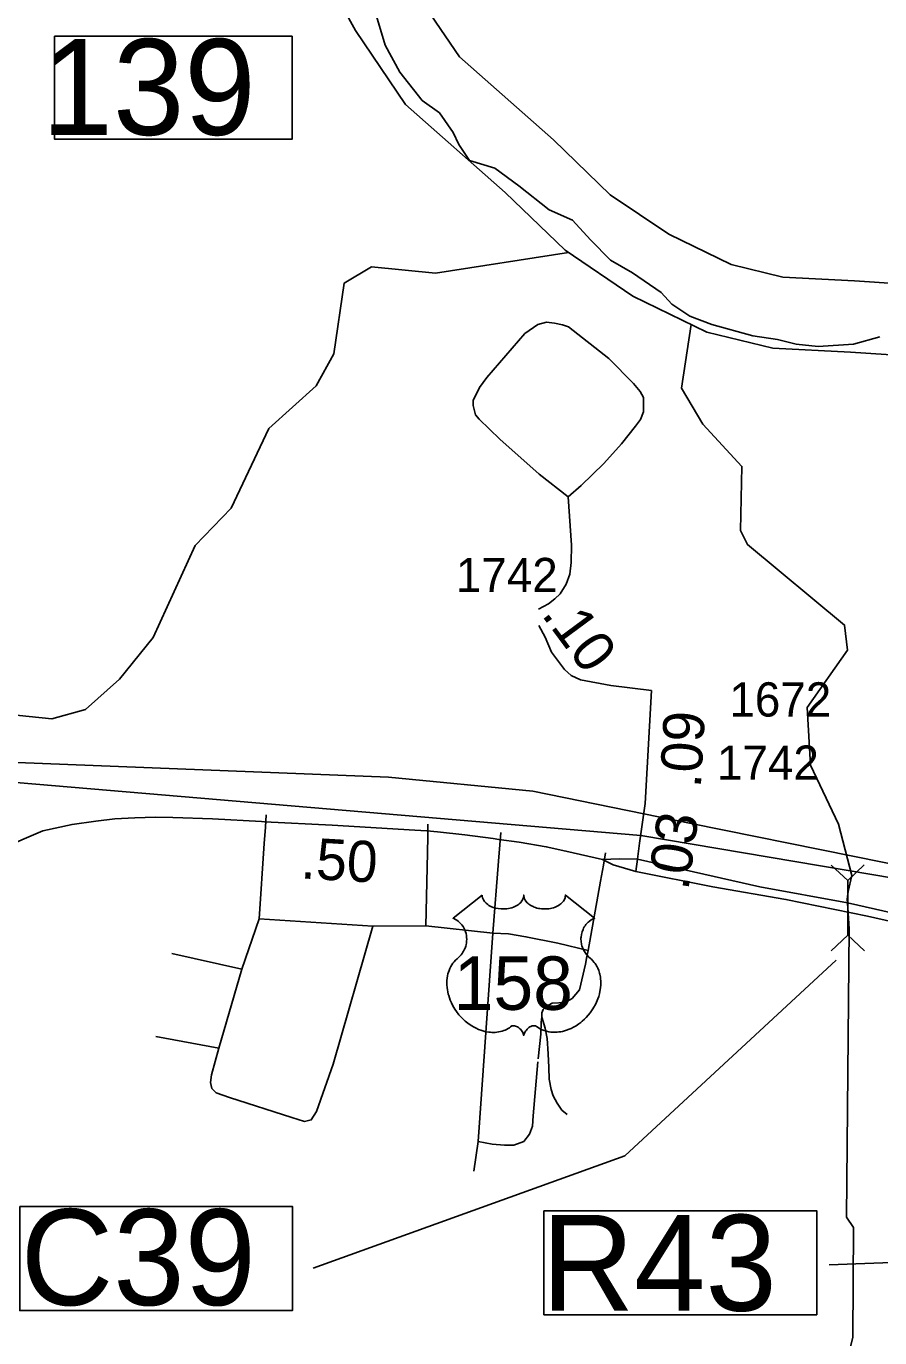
# Model space of a CAD drawing. Extents: x 2290615 to 2522933, y 819489 to 1012715.
# Drawn here: x 2406667 to 2409782, y 976996 to 981782 of the extents above; entities that cross this region are included whole.
import ezdxf

# ---------------------------------------------------------------- set-up
doc = ezdxf.new("R2010")
doc.units = 0
for name, color, linetype in [('Exist Boundary Political City Limit New', 7, 'Continuous'), ('Exist Boundary Political City Limit Old', 7, 'Continuous'), ('Exist Boundary Political CountyLine', 7, 'Continuous'), ('Exist Hydrographic Creek Single Shore', 7, 'Continuous'), ('Exist Hydrographic Misc Water Feature', 7, 'Continuous'), ('Exist Hydrographic River Shore', 7, 'Continuous'), ('Exist Railroad Mainline', 7, 'Continuous'), ('Exist Railroad Structure Bridge Number Label', 7, 'Continuous'), ('Exist Road Non-System Type 51', 7, 'Continuous'), ('Exist Road Primary Interstate Structure Standard Bridge Number Label', 7, 'Continuous'), ('Exist Road Primary US Attributed', 7, 'Continuous'), ('Exist Road Primary US Mileage Hundredths English Label', 7, 'Continuous'), ('Exist Road Primary US Shield CELL', 7, 'Continuous'), ('Exist Road Primary US Shield Number Label', 7, 'Continuous'), ('Exist Road Primary US Structure Culvert CELL', 7, 'Continuous'), ('Exist Road Primary US Structure Culvert Number Label', 7, 'Continuous'), ('Exist Road Primary US UnDivided 4 Lane Attributed', 7, 'Continuous'), ('Exist Road Secondary Mileage Hundredths English Label', 7, 'Continuous'), ('Exist Road Secondary Type 51 Attributed', 7, 'Continuous'), ('Exist Road Secondary Type 51 Number Label', 7, 'Continuous'), ('Map Preparation Boundary City Limit Buffer Line', 7, 'Continuous')]:
    doc.layers.add(name, color=color, linetype=linetype)

msp = doc.modelspace()

# ---------------------------------------------------------------- linework, layer by layer
at = {"layer": 'Exist Boundary Political City Limit New'}
msp.add_lwpolyline([(2405738.9, 979130.3), (2407989.4, 979041.3), (2408515.9, 978990.1), (2409093.7, 978873), (2410863.4, 978514.5)], dxfattribs=at)
at = {"layer": 'Exist Boundary Political City Limit Old'}
msp.add_lwpolyline([(2405738.9, 979130.3), (2407989.4, 979041.3), (2408515.9, 978990.1), (2409093.7, 978873), (2410863.4, 978514.5)], dxfattribs=at)
at = {"layer": 'Exist Boundary Political CountyLine'}
msp.add_lwpolyline([(2407929.2, 981870.2), (2407960, 981769.5), (2407976.4, 981712), (2408029.8, 981613.5), (2408111.9, 981510.8), (2408175.5, 981465.6), (2408224.8, 981393.7), (2408245.3, 981349.6), (2408284.3, 981292.1), (2408376.7, 981263.3), (2408464.9, 981199.7), (2408575.8, 981111.4), (2408659.9, 981074.4), (2408725.6, 981002.5), (2408799.5, 980928.6), (2408879.5, 980881.3), (2408984.2, 980809.5), (2409023.2, 980767.4), (2409088.9, 980724.2), (2409168.9, 980693.4), (2409318.7, 980652.4), (2409409, 980638), (2409476.8, 980621.6), (2409556.8, 980613.3), (2409686.1, 980621.6), (2409782.6, 980648.3)], dxfattribs=at)
at = {"layer": 'Exist Hydrographic Creek Single Shore'}
msp.add_lwpolyline([(2409533.6, 976410.2), (2409683.7, 976997.4), (2409685.6, 977398.1), (2409660.5, 977436.4), (2409670.3, 978487.8), (2409665.1, 978564.8), (2409663.1, 978596.8), (2409666.4, 978624.8), (2409679.4, 978682.8), (2409631.6, 978869.8), (2409528.7, 979085.7), (2409516.6, 979295.2), (2409663.6, 979504.9), (2409653.6, 979596.3), (2409299.6, 979890.5), (2409273.6, 979941.9), (2409278.5, 980175.2), (2409135.6, 980330.1), (2409058.5, 980461.6), (2409093.7, 980693.1)], dxfattribs=at)
at = {"layer": 'Exist Hydrographic Misc Water Feature'}
msp.add_lwpolyline([(2406558.5, 979275.4), (2406759.7, 979254.1), (2406883.5, 979288.8), (2407007.6, 979399), (2407129.6, 979551.7), (2407283.6, 979886.4), (2407414.6, 980023.1), (2407552.6, 980314.3), (2407724.6, 980469.1), (2407789.6, 980586.7), (2407827.6, 980844.4), (2407926.6, 980904.3), (2408160.6, 980881), (2408645.5, 980956)], dxfattribs=at)
at = {"layer": 'Exist Hydrographic River Shore'}
for points in [[(2407781.2, 981926), (2407868.7, 981765.7), (2408050.8, 981496.1), (2408415, 981175.4), (2408633.5, 980964.1), (2408881.2, 980796.5), (2409150.7, 980665.4), (2409391.1, 980607.1), (2409675.2, 980592.5), (2410010.2, 980570.7)], [(2408091.2, 981901.1), (2408247.8, 981669.4), (2408591.5, 981366.8), (2408798.1, 981167), (2409011.7, 981022.5), (2409239.3, 980911.7), (2409428.7, 980865.8), (2409690.3, 980852.3), (2410034.1, 980829.9)]]:
    msp.add_lwpolyline(points, dxfattribs=at)
at = {"layer": 'Exist Railroad Mainline'}
msp.add_lwpolyline([(2403246.3, 979586.3), (2403297.2, 979565), (2403415.1, 979523.9), (2403579.6, 979466.3), (2403768.7, 979400.5), (2404004.5, 979326.2), (2404177.2, 979279.6), (2404300.5, 979244), (2404462.3, 979213.8), (2404621.2, 979191.9), (2408909.6, 978829.2), (2410588.7, 978544.9), (2410925.5, 978475.7), (2411228.4, 978416.3), (2411491.3, 978360.1), (2412008.7, 978257.6), (2412446.1, 978167.9)], dxfattribs=at)
at = {"layer": 'Exist Railroad Structure Bridge Number Label'}
msp.add_line((2412128.7, 977364.5), (2409597.1, 977261.6), dxfattribs=at)
msp.add_lwpolyline([(2408556.4, 977459.8), (2409551.9, 977459.8), (2409551.9, 977079.9), (2408556.4, 977079.9)], close=True, dxfattribs=at)
at = {"layer": 'Exist Road Non-System Type 51'}
for p, q in [((2407539.4, 978859.4), (2407542.4, 978904.4)), ((2407535.5, 978800), (2407539.4, 978859.4)), ((2408131.9, 978825.5), (2408132.8, 978870.6)), ((2407517.4, 978524.4), (2407535.5, 978800)), ((2408130.7, 978765.9), (2408131.9, 978825.5)), ((2408395, 978794.9), (2408398.6, 978839.9)), ((2408125.2, 978499.2), (2408130.7, 978765.9)), ((2408390.3, 978735.5), (2408395, 978794.9)), ((2408781.4, 978765.3), (2408773.4, 978720.8)), ((2408369.4, 978472.7), (2408390.3, 978735.5)), ((2408773.4, 978720.8), (2408762.9, 978662.2)), ((2408762.9, 978662.2), (2408717.2, 978408.9)), ((2407517.4, 978524.4), (2407453.7, 978341.2)), ((2407517.4, 978524.4), (2407453.7, 978341.2)), ((2407931.5, 978497.9), (2407517.4, 978524.4)), ((2407931.5, 978497.9), (2407517.4, 978524.4)), ((2408125.2, 978499.2), (2407931.5, 978497.9)), ((2408125.2, 978499.2), (2407931.5, 978497.9)), ((2408369.4, 978472.7), (2408125.2, 978499.2)), ((2408369.4, 978472.7), (2408125.2, 978499.2)), ((2408369.4, 978472.7), (2408316.4, 977712.3)), ((2408369.4, 978472.7), (2408316.4, 977712.3)), ((2407453.7, 978341.2), (2407197.5, 978398.3)), ((2407453.7, 978341.2), (2407197.5, 978398.3)), ((2407453.7, 978341.2), (2407369.8, 978052.3)), ((2407453.7, 978341.2), (2407369.8, 978052.3)), ((2407139.3, 978094.8), (2407369.8, 978052.3)), ((2408316.4, 977712.3), (2408300.3, 977603.7)), ((2408316.4, 977712.3), (2408300.3, 977603.7))]:
    msp.add_line(p, q, dxfattribs=at)
for points in [[(2408644.5, 980064.5), (2408692, 980105.3), (2408774.8, 980186.4), (2408839.7, 980257.5), (2408890.9, 980322.2), (2408908.5, 980346.4), (2408919.9, 980374.7), (2408919.5, 980404.5), (2408919.2, 980426.5), (2408906.9, 980448.4), (2408882.5, 980478), (2408793.3, 980568.8), (2408645.6, 980684.6), (2408623.5, 980692.3), (2408595.2, 980697.7), (2408565.3, 980701.3), (2408533.4, 980693), (2408485.9, 980660.2), (2408348.2, 980500.3), (2408320.6, 980463.9), (2408297.4, 980415.5), (2408297.7, 980397.5), (2408306.1, 980363.7), (2408320.4, 980347.8), (2408395.5, 980274.9), (2408539.4, 980147.1), (2408644.5, 980064.5)], [(2408644.5, 980064.5), (2408692, 980105.3), (2408774.8, 980186.4), (2408839.7, 980257.5), (2408890.9, 980322.2), (2408908.5, 980346.4), (2408919.9, 980374.7), (2408919.5, 980404.5), (2408919.2, 980426.5), (2408906.9, 980448.4), (2408882.5, 980478), (2408793.3, 980568.8), (2408645.6, 980684.6), (2408623.5, 980692.3), (2408595.2, 980697.7), (2408565.3, 980701.3), (2408533.4, 980693), (2408485.9, 980660.2), (2408348.2, 980500.3), (2408320.6, 980463.9), (2408297.4, 980415.5), (2408297.7, 980397.5), (2408306.1, 980363.7), (2408320.4, 980347.8), (2408395.5, 980274.9), (2408539.4, 980147.1), (2408644.5, 980064.5)], [(2408644.5, 980064.5), (2408657.1, 979888.7), (2408655.9, 979824.9), (2408650.7, 979782.6), (2408637.1, 979746.4), (2408615.6, 979710.1), (2408595.9, 979691.9), (2408572.3, 979673.5), (2408536.4, 979655)], [(2408644.5, 980064.5), (2408657.1, 979888.7), (2408655.9, 979824.9), (2408650.7, 979782.6), (2408637.1, 979746.4), (2408615.6, 979710.1), (2408595.9, 979691.9), (2408572.3, 979673.5), (2408536.4, 979655)], [(2407931.5, 978497.9), (2407786.8, 977993.9), (2407725.7, 977821.2), (2407707.2, 977790.7), (2407681.9, 977785.4), (2407635.6, 977800), (2407408.4, 977872.7), (2407360.3, 977890.2), (2407344, 977905.9), (2407339.7, 977927.7), (2407343.2, 977955.9), (2407369.8, 978052.3)], [(2407931.5, 978497.9), (2407786.8, 977993.9), (2407725.7, 977821.2), (2407707.2, 977790.7), (2407681.9, 977785.4), (2407635.6, 977800), (2407408.4, 977872.7), (2407360.3, 977890.2), (2407344, 977905.9), (2407339.7, 977927.7), (2407343.2, 977955.9), (2407369.8, 978052.3)], [(2408717.2, 978408.9), (2408607, 978435.5), (2408490.2, 978459.4), (2408426.5, 978470), (2408369.4, 978472.7)], [(2408717.2, 978408.9), (2408607, 978435.5), (2408490.2, 978459.4), (2408426.5, 978470), (2408369.4, 978472.7)], [(2408717.2, 978408.9), (2408712.2, 978387.8), (2408707.3, 978359.6), (2408685.7, 978265.6), (2408659.1, 978233.8), (2408633.9, 978219.2), (2408586.1, 978216.5), (2408575.5, 978211.2), (2408564.2, 978204.9), (2408552.9, 978193.6), (2408549, 978181.6), (2408548.2, 978165.3)], [(2408548.2, 978165.3), (2408545.8, 978147.5), (2408545, 978104.3), (2408535.4, 978013.8)], [(2408548.2, 978165.3), (2408545.8, 978147.5), (2408545, 978104.3), (2408535.4, 978013.8)], [(2408641.5, 977810.6), (2408621.6, 977826.6), (2408604.4, 977851.8), (2408589.8, 977878.3), (2408582.5, 977902.3), (2408575.2, 977939.4), (2408573.8, 977982.6), (2408571.2, 978032.4), (2408567.9, 978088.5), (2408561.2, 978126), (2408548.2, 978165.3)], [(2408534, 978003.2), (2408516.8, 977805.3), (2408514.1, 977768.1), (2408503.5, 977738.9), (2408482.3, 977712.3), (2408446.4, 977699.1), (2408443.8, 977699.1), (2408411.9, 977699.1), (2408366.8, 977703), (2408316.4, 977712.3)]]:
    msp.add_lwpolyline(points, dxfattribs=at)
at = {"layer": 'Exist Road Primary Interstate Structure Standard Bridge Number Label'}
msp.add_lwpolyline([(2407636.9, 981745.2), (2406770.4, 981745.2), (2406770.4, 981369.5), (2407636.9, 981369.5)], close=True, dxfattribs=at)
at = {"layer": 'Exist Road Primary US Attributed'}
for points in [[(2408897.2, 978741.9), (2408831.2, 978743.8), (2408770.5, 978740.7)], [(2408770.5, 978740.7), (2408809.3, 978721.9), (2408891.4, 978697.1)], [(2410608.8, 978381.2), (2410452.5, 978412.1), (2409959.2, 978516.4), (2409664.7, 978582.7), (2409344.7, 978641.9), (2408897.2, 978741.9)], [(2408891.4, 978697.1), (2409172.8, 978641.9), (2409439.2, 978595.4), (2409736.6, 978534.8), (2410011.4, 978472.7), (2410131.2, 978441.7), (2410199.6, 978429.2), (2410272, 978406.6), (2410343.4, 978377.9), (2410473.4, 978318.8), (2410627.4, 978241.7), (2410938, 978079.7), (2411219.3, 977923)]]:
    msp.add_lwpolyline(points, dxfattribs=at)
at = {"layer": 'Exist Road Primary US Shield CELL'}
msp.add_lwpolyline([(2408330.7, 978611.3), (2408331, 978606.9), (2408332.1, 978601.7), (2408332.9, 978599), (2408335.3, 978593.8), (2408339.4, 978587.7), (2408345, 978581.8), (2408351.3, 978576.5), (2408355.6, 978573.8), (2408362.8, 978569.9), (2408371.1, 978566.4), (2408380.2, 978563.8), (2408389.6, 978561.9), (2408399.8, 978560.8), (2408409.9, 978560.6), (2408420.8, 978561.4), (2408432.9, 978563.7), (2408438.5, 978565.2), (2408444.7, 978567.3), (2408450.5, 978569.7), (2408456.8, 978573.1), (2408461.9, 978576.3), (2408465.9, 978579.2), (2408471.5, 978584.6), (2408476, 978590.2), (2408477.9, 978593.4), (2408479.5, 978596.4), (2408481.7, 978602.8), (2408482.4, 978605.6), (2408482.8, 978611.5), (2408483.2, 978606.6), (2408483.7, 978603.5), (2408484.5, 978600.5), (2408485.8, 978597.3), (2408488, 978592.7), (2408490.5, 978589), (2408495.3, 978583.4), (2408498.2, 978580.6), (2408500.9, 978578.4), (2408508.1, 978573.5), (2408516.6, 978569.2), (2408520.7, 978567.4), (2408525, 978565.9), (2408530.4, 978564.2), (2408536, 978562.9), (2408541.5, 978562), (2408547.2, 978561.2), (2408552.9, 978560.7), (2408557.6, 978560.6), (2408563.4, 978560.7), (2408568.7, 978561), (2408574.2, 978561.6), (2408580.2, 978562.6), (2408585.1, 978563.7), (2408591.5, 978565.4), (2408597.2, 978567.4), (2408602.3, 978569.6), (2408608.9, 978573.1), (2408614.2, 978576.4), (2408618.1, 978579.6), (2408622.8, 978583.8), (2408627.2, 978588.9), (2408629.8, 978592.6), (2408631.6, 978596.4), (2408633.3, 978600.5), (2408634.3, 978604.7), (2408634.8, 978608.4), (2408634.9, 978611.6), (2408741.2, 978526.9), (2408738.7, 978526), (2408732.9, 978523.2), (2408728.3, 978520.5), (2408721, 978515.3), (2408717.9, 978512.5), (2408714.7, 978509.5), (2408711.9, 978506.4), (2408709.3, 978503.4), (2408706.2, 978499.2), (2408703.5, 978494.9), (2408700.8, 978490.2), (2408698.8, 978486.1), (2408695.5, 978477.6), (2408694, 978472.2), (2408693, 978467.6), (2408691.7, 978458.1), (2408691.4, 978453.6), (2408691.4, 978449.1), (2408691.6, 978444.4), (2408692.1, 978439.9), (2408692.9, 978435.2), (2408693.6, 978431), (2408695, 978425.9), (2408696.8, 978420), (2408699.2, 978414.3), (2408704, 978405.1), (2408710.3, 978395.7), (2408714.7, 978390.4), (2408719.1, 978385.9), (2408725.7, 978380.4), (2408729.2, 978377.2), (2408733.3, 978373.1), (2408740, 978365.4), (2408742.7, 978361.8), (2408745.4, 978357.7), (2408747.9, 978353.5), (2408750.4, 978349), (2408752.4, 978345), (2408756.2, 978335.9), (2408758.9, 978327), (2408760.1, 978322.4), (2408762.1, 978312), (2408762.9, 978306.8), (2408763.7, 978296.6), (2408763.7, 978284.3), (2408762.8, 978272.7), (2408760.6, 978259), (2408758.8, 978250.9), (2408756, 978241.4), (2408753.3, 978233.2), (2408748.4, 978221), (2408744.1, 978212.2), (2408738.5, 978201.9), (2408734.7, 978195.7), (2408730.2, 978189.1), (2408724.7, 978181.4), (2408718.1, 978173.2), (2408710.3, 978164.6), (2408703.9, 978158.3), (2408695.7, 978150.9), (2408690.6, 978146.7), (2408683.5, 978141.3), (2408673.7, 978134.8), (2408664, 978129.2), (2408655.8, 978125), (2408648.5, 978121.9), (2408639.1, 978118.3), (2408623.4, 978114), (2408617.7, 978112.8), (2408610.9, 978111.8), (2408604.6, 978111.1), (2408598.4, 978110.8), (2408590.2, 978110.8), (2408581.9, 978111.4), (2408574.1, 978112.5), (2408566, 978114.2), (2408557.6, 978116.7), (2408549.9, 978119.7), (2408542.1, 978123.6), (2408528.9, 978131.9), (2408525.2, 978133.9), (2408523, 978134.4), (2408517.9, 978134.7), (2408513.2, 978133.7), (2408508.3, 978131.7), (2408505.3, 978130.2), (2408501.4, 978127.6), (2408498.4, 978125.2), (2408494.7, 978121.7), (2408492.2, 978118.9), (2408490.3, 978116.6), (2408486.6, 978110.8), (2408485.3, 978108), (2408483.9, 978104.4), (2408482.7, 978099.1), (2408481, 978105.8), (2408479.1, 978110.2), (2408476.8, 978114), (2408474.5, 978117.3), (2408470.8, 978121.6), (2408467.4, 978124.8), (2408463.4, 978128), (2408459.2, 978130.6), (2408455.7, 978132.4), (2408452.6, 978133.6), (2408448.8, 978134.5), (2408445.6, 978134.7), (2408443.1, 978134.7), (2408439.5, 978133.9), (2408434.7, 978130.4), (2408430.2, 978127.3), (2408425.2, 978124.2), (2408419.3, 978121.1), (2408415, 978119), (2408409.8, 978117), (2408403.8, 978115), (2408397.3, 978113.3), (2408390.5, 978112), (2408384.6, 978111.1), (2408378.3, 978110.5), (2408372.6, 978110.3), (2408366.6, 978110.4), (2408361.1, 978110.8), (2408354.6, 978111.4), (2408346.6, 978112.6), (2408339.9, 978114.1), (2408332.9, 978116), (2408325.7, 978118.2), (2408317.9, 978121.2), (2408308.3, 978125.4), (2408301.5, 978128.8), (2408290.9, 978134.9), (2408278.5, 978143.5), (2408269.1, 978151.1), (2408262.3, 978157.4), (2408252.2, 978167.7), (2408246.2, 978174.4), (2408236.9, 978186.4), (2408230.9, 978195.2), (2408227.1, 978201.6), (2408221.4, 978211.9), (2408218.3, 978218.3), (2408214.3, 978227.7), (2408211.1, 978236.4), (2408208.5, 978244.5), (2408207.1, 978249.7), (2408205.1, 978258.8), (2408203.9, 978265.3), (2408202.7, 978274.2), (2408202, 978283.5), (2408201.9, 978292.1), (2408202.1, 978299.3), (2408202.9, 978307.6), (2408204.3, 978316.5), (2408206, 978324.1), (2408207.6, 978329.5), (2408209.8, 978336.2), (2408212.8, 978343.6), (2408216.3, 978350.6), (2408219.7, 978356.4), (2408223.9, 978362.7), (2408228, 978368), (2408233.5, 978373.9), (2408239.1, 978379.3), (2408244.3, 978383.6), (2408250.4, 978389.6), (2408253.6, 978393.2), (2408257.5, 978398.3), (2408260.6, 978403), (2408263, 978407.2), (2408266.2, 978413.4), (2408268.2, 978418.1), (2408270.6, 978425.3), (2408271.9, 978430.3), (2408273.1, 978436.7), (2408273.9, 978442.8), (2408274.3, 978450.4), (2408274.1, 978456.7), (2408273.2, 978464.1), (2408271.9, 978471.1), (2408270.2, 978477.2), (2408267.6, 978484.3), (2408265.1, 978489.4), (2408261.1, 978496.4), (2408256.5, 978502.9), (2408251.9, 978508.1), (2408247.2, 978512.9), (2408242.6, 978516.4), (2408238.3, 978519.5), (2408232.9, 978522.7), (2408227.7, 978525.3), (2408224.5, 978526.6)], close=True, dxfattribs=at)
at = {"layer": 'Exist Road Primary US Structure Culvert CELL'}
for p, q in [((2409604.3, 978721.1), (2409664.9, 978664)), ((2409725.3, 978721.4), (2409664.9, 978664)), ((2409665.3, 978465.6), (2409664.9, 978664)), ((2409604.9, 978408.2), (2409665.3, 978465.6)), ((2409725.8, 978408.5), (2409665.3, 978465.6))]:
    msp.add_line(p, q, dxfattribs=at)
at = {"layer": 'Exist Road Primary US Structure Culvert Number Label'}
msp.add_lwpolyline([(2409622.7, 978374.2), (2408852, 977660), (2407713.5, 977249.9)], dxfattribs=at)
msp.add_lwpolyline([(2406643, 977475.2), (2407638.4, 977475.2), (2407638.4, 977095.3), (2406643, 977095.3)], close=True, dxfattribs=at)
at = {"layer": 'Exist Road Primary US UnDivided 4 Lane Attributed'}
msp.add_lwpolyline([(2406296.3, 978667.3), (2406335, 978682.7), (2406570.1, 978779), (2406726.9, 978845.7), (2406834, 978868.9), (2406920.4, 978881.2), (2406990.6, 978889.8), (2407063.3, 978893.5), (2407138.7, 978896), (2407201.6, 978894.8), (2407346.1, 978889.8), (2407525.8, 978879.8), (2407536.5, 978879.2), (2407783.1, 978866.1), (2408085.1, 978848.6), (2408128.9, 978845.3), (2408168.2, 978842.4), (2408267.5, 978831.2), (2408371, 978817.5), (2408392, 978814.7), (2408465.5, 978805), (2408564.4, 978787.7), (2408636.3, 978771.6), (2408770.5, 978740.7)], dxfattribs=at)
at = {"layer": 'Exist Road Secondary Type 51 Attributed'}
for points in [[(2408948.4, 979358.3), (2408800.4, 979376.3), (2408689.5, 979396.5), (2408655.5, 979413), (2408630.8, 979434.1), (2408584, 979497.4), (2408560.2, 979552.5), (2408537.2, 979595.6)], [(2408897.2, 978741.9), (2408905.3, 978800.9), (2408925.2, 978945.9), (2408948.4, 979358.3)], [(2408891.4, 978697.1), (2408897.2, 978741.9)]]:
    msp.add_lwpolyline(points, dxfattribs=at)
at = {"layer": 'Map Preparation Boundary City Limit Buffer Line'}
msp.add_lwpolyline([(2405738.9, 979130.3), (2407989.4, 979041.3), (2408515.9, 978990.1), (2409093.7, 978873), (2410863.4, 978514.5)], dxfattribs=at)

# ---------------------------------------------------------------- texts
at = {"layer": 'Exist Railroad Structure Bridge Number Label'}
msp.add_text('R43', height=350, dxfattribs=at).set_placement((2408547.6, 977094.6))
at = {"layer": 'Exist Road Primary Interstate Structure Standard Bridge Number Label'}
msp.add_text('139', height=350, dxfattribs=at).set_placement((2406723.1, 981385.1))
at = {"layer": 'Exist Road Primary US Mileage Hundredths English Label'}
msp.add_text('.50', height=150, rotation=356.6869, dxfattribs=at).set_placement((2407666.2, 978672.5))
at = {"layer": 'Exist Road Primary US Shield Number Label'}
msp.add_text('158', height=195, dxfattribs=at).set_placement((2408226.9, 978192.5))
at = {"layer": 'Exist Road Primary US Structure Culvert Number Label'}
msp.add_text('C39', height=350, dxfattribs=at).set_placement((2406646.3, 977115.1))
at = {"layer": 'Exist Road Secondary Mileage Hundredths English Label'}
for s, rotation, p in [('.10', 306.4517, (2408544.4, 979635.1)), ('.09', 86.7786, (2409128.5, 978999.7)), ('.03', 82.1803, (2409083, 978625.3))]:
    msp.add_text(s, height=150, rotation=rotation, dxfattribs=at).set_placement(p)
at = {"layer": 'Exist Road Secondary Type 51 Number Label'}
for s, p in [('1742', (2408234.7, 979716.7)), ('1672', (2409233, 979262.7)), ('1742', (2409187.8, 979032))]:
    msp.add_text(s, height=125, dxfattribs=at).set_placement(p)

doc.saveas('drawing.dxf')
